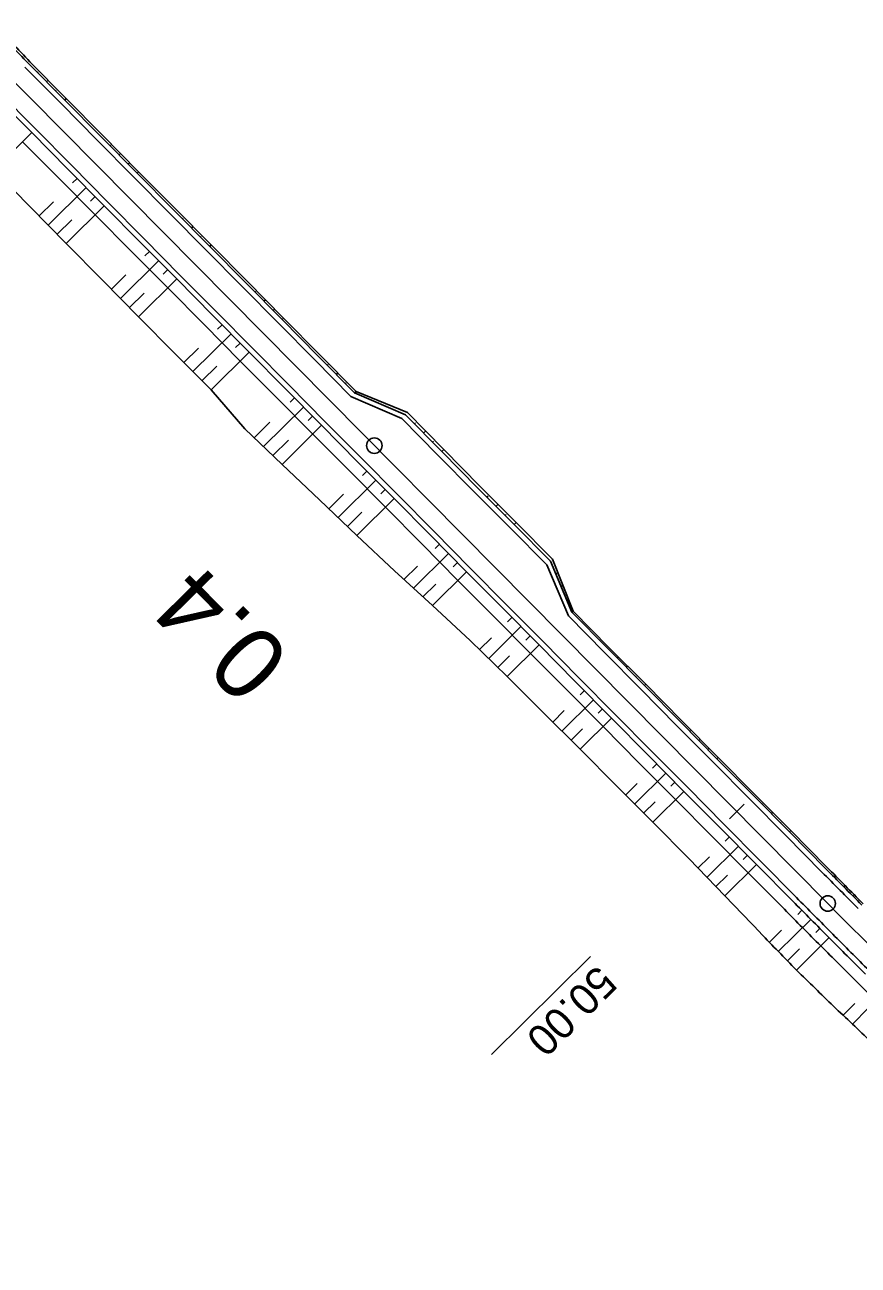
# Model space of a CAD drawing. Extents: x -481645 to -478728, y -1113199 to -1110710.
# Drawn here: x -481469.2 to -481388.3, y -1112946.4 to -1112826 of the extents above; entities that cross this region are included whole.
import ezdxf

# ---------------------------------------------------------------- set-up
doc = ezdxf.new("R2010")
doc.units = 0
for name, color, linetype in [('Vrstva 41', 7, 'Continuous'), ('Vrstva 42', 7, 'Continuous'), ('Vrstva 43', 7, 'Continuous'), ('Vrstva 44', 7, 'Continuous'), ('Vrstva 45', 7, 'Continuous'), ('Vrstva 46', 7, 'Continuous'), ('Vrstva 47', 7, 'Continuous'), ('Vrstva 48', 7, 'Continuous'), ('Vrstva 49', 7, 'Continuous'), ('Vrstva 50', 7, 'Continuous'), ('Vrstva 51', 7, 'Continuous')]:
    doc.layers.add(name, color=color, linetype=linetype)

msp = doc.modelspace()

# ---------------------------------------------------------------- linework, layer by layer
at = {"layer": 'Vrstva 41'}
msp.add_line((-481472.72, -1112829.04), (-481391.27, -1112911.27), dxfattribs=at)
msp.add_arc((-480680.81, -1112207.53), 1000, 224.72835, 227.63347, dxfattribs=at)
at = {"layer": 'Vrstva 42'}
for p, q in [((-481468.74, -1112829.57), (-481465.23, -1112833.13)), ((-481465.23, -1112833.13), (-481461.71, -1112836.68)), ((-481461.71, -1112836.68), (-481458.19, -1112840.23)), ((-481472.23, -1112840.07), (-481468.73, -1112843.63)), ((-481458.19, -1112840.23), (-481454.67, -1112843.78)), ((-481468.73, -1112843.63), (-481465.21, -1112847.19)), ((-481454.67, -1112843.78), (-481451.15, -1112847.33)), ((-481465.21, -1112847.19), (-481461.7, -1112850.75)), ((-481451.15, -1112847.33), (-481447.63, -1112850.89)), ((-481461.7, -1112850.75), (-481458.19, -1112854.31)), ((-481447.63, -1112850.89), (-481444.11, -1112854.44)), ((-481458.19, -1112854.31), (-481454.68, -1112857.87)), ((-481444.11, -1112854.44), (-481440.6, -1112858)), ((-481454.68, -1112857.87), (-481451.13, -1112861.39)), ((-481440.6, -1112858), (-481437.08, -1112861.55)), ((-481451.13, -1112861.39), (-481447.87, -1112865.2)), ((-481437.08, -1112861.55), (-481432.07, -1112863.62)), ((-481432.07, -1112863.62), (-481428.55, -1112867.18)), ((-481447.87, -1112865.2), (-481444.24, -1112868.64)), ((-481428.55, -1112867.18), (-481425.04, -1112870.74)), ((-481444.24, -1112868.64), (-481440.61, -1112872.09)), ((-481425.04, -1112870.74), (-481421.53, -1112874.29)), ((-481440.61, -1112872.09), (-481436.99, -1112875.53)), ((-481421.53, -1112874.29), (-481418.01, -1112877.85)), ((-481436.99, -1112875.53), (-481433.34, -1112878.96)), ((-481418.01, -1112877.85), (-481415.99, -1112882.89)), ((-481433.34, -1112878.96), (-481429.66, -1112882.35)), ((-481429.66, -1112882.35), (-481425.99, -1112885.75)), ((-481415.99, -1112882.89), (-481412.48, -1112886.44)), ((-481425.99, -1112885.75), (-481422.4, -1112889.23)), ((-481412.48, -1112886.44), (-481408.95, -1112889.99)), ((-481422.4, -1112889.23), (-481418.86, -1112892.77)), ((-481408.95, -1112889.99), (-481405.43, -1112893.54)), ((-481418.86, -1112892.77), (-481415.32, -1112896.29)), ((-481405.43, -1112893.54), (-481401.91, -1112897.09)), ((-481415.32, -1112896.29), (-481411.78, -1112899.83)), ((-481401.91, -1112897.09), (-481398.39, -1112900.64)), ((-481411.78, -1112899.83), (-481408.24, -1112903.36)), ((-481398.39, -1112900.64), (-481394.87, -1112904.19)), ((-481408.24, -1112903.36), (-481404.74, -1112906.93)), ((-481394.87, -1112904.19), (-481391.35, -1112907.74)), ((-481404.74, -1112906.93), (-481401.27, -1112910.53)), ((-481401.27, -1112910.53), (-481397.8, -1112914.13))]:
    msp.add_line(p, q, dxfattribs=at)
for centre, radius, start, end in [((-481543.12, -1112898.28), 101.26, 42.7309, 45.5735), ((-479258.59, -1110808.22), 2992.76, 224.55002, 224.64563), ((-479223.98, -1110817.5), 3020.16, 223.96459, 224.05976), ((-480692.76, -1112195.78), 1006.68, 225.82124, 226.10776), ((-480697.01, -1112191.86), 1006.58, 226.43672, 226.72327)]:
    msp.add_arc(centre, radius, start, end, dxfattribs=at)
at = {"layer": 'Vrstva 43'}
for p, q in [((-481469.46, -1112837.32), (-481465.93, -1112840.86)), ((-481465.93, -1112840.86), (-481462.41, -1112844.41)), ((-481462.41, -1112844.41), (-481458.89, -1112847.96)), ((-481458.89, -1112847.96), (-481455.36, -1112851.51)), ((-481455.36, -1112851.51), (-481451.84, -1112855.06)), ((-481451.84, -1112855.06), (-481448.32, -1112858.61)), ((-481448.32, -1112858.61), (-481444.8, -1112862.15)), ((-481444.8, -1112862.15), (-481441.27, -1112865.7)), ((-481441.27, -1112865.7), (-481437.75, -1112869.25)), ((-481437.75, -1112869.25), (-481434.23, -1112872.8)), ((-481434.23, -1112872.8), (-481430.7, -1112876.35)), ((-481430.7, -1112876.35), (-481427.18, -1112879.9)), ((-481427.18, -1112879.9), (-481423.66, -1112883.44)), ((-481423.66, -1112883.44), (-481420.14, -1112886.99)), ((-481420.14, -1112886.99), (-481416.61, -1112890.54)), ((-481416.61, -1112890.54), (-481413.09, -1112894.09)), ((-481413.09, -1112894.09), (-481409.57, -1112897.64)), ((-481409.57, -1112897.64), (-481406.04, -1112901.18)), ((-481406.04, -1112901.18), (-481402.52, -1112904.73)), ((-481402.52, -1112904.73), (-481399, -1112908.28)), ((-481399, -1112908.28), (-481395.48, -1112911.83))]:
    msp.add_line(p, q, dxfattribs=at)
for centre, radius, start, end in [((-479258.89, -1110791.49), 3010.13, 224.78127, 224.8766), ((-480681.63, -1112206.71), 1003.37, 224.93382, 225.2203), ((-480681.64, -1112206.71), 1003.37, 225.22065, 225.50713)]:
    msp.add_arc(centre, radius, start, end, dxfattribs=at)
at = {"layer": 'Vrstva 44'}
for p, q in [((-481468.89, -1112829.72), (-481465.37, -1112833.27)), ((-481472.08, -1112832.88), (-481468.57, -1112836.44)), ((-481465.37, -1112833.27), (-481461.85, -1112836.82)), ((-481468.57, -1112836.44), (-481465.05, -1112839.99)), ((-481461.85, -1112836.82), (-481458.33, -1112840.37)), ((-481465.05, -1112839.99), (-481461.53, -1112843.54)), ((-481458.33, -1112840.37), (-481454.81, -1112843.93)), ((-481461.53, -1112843.54), (-481458.01, -1112847.09)), ((-481454.81, -1112843.93), (-481451.29, -1112847.48)), ((-481458.01, -1112847.09), (-481454.49, -1112850.64)), ((-481451.29, -1112847.48), (-481447.78, -1112851.03)), ((-481454.49, -1112850.64), (-481450.97, -1112854.2)), ((-481447.78, -1112851.03), (-481444.26, -1112854.58)), ((-481450.97, -1112854.2), (-481447.45, -1112857.75)), ((-481444.26, -1112854.58), (-481440.74, -1112858.13)), ((-481447.45, -1112857.75), (-481443.93, -1112861.3)), ((-481440.74, -1112858.13), (-481437.22, -1112861.69)), ((-481443.93, -1112861.3), (-481440.42, -1112864.85)), ((-481437.22, -1112861.69), (-481432.28, -1112863.83)), ((-481432.28, -1112863.83), (-481428.76, -1112867.38)), ((-481440.42, -1112864.85), (-481436.9, -1112868.41)), ((-481428.76, -1112867.38), (-481425.24, -1112870.94)), ((-481436.9, -1112868.41), (-481433.38, -1112871.96)), ((-481425.24, -1112870.94), (-481421.72, -1112874.49)), ((-481433.38, -1112871.96), (-481429.86, -1112875.51)), ((-481421.72, -1112874.49), (-481418.2, -1112878.04)), ((-481429.86, -1112875.51), (-481426.34, -1112879.06)), ((-481418.2, -1112878.04), (-481416.11, -1112883)), ((-481426.34, -1112879.06), (-481422.82, -1112882.61)), ((-481422.82, -1112882.61), (-481419.3, -1112886.17)), ((-481416.11, -1112883), (-481412.59, -1112886.55)), ((-481419.3, -1112886.17), (-481415.79, -1112889.72)), ((-481412.59, -1112886.55), (-481409.07, -1112890.1)), ((-481415.79, -1112889.72), (-481412.27, -1112893.27)), ((-481409.07, -1112890.1), (-481405.55, -1112893.66)), ((-481412.27, -1112893.27), (-481408.75, -1112896.82)), ((-481405.55, -1112893.66), (-481402.03, -1112897.21)), ((-481408.75, -1112896.82), (-481405.23, -1112900.38)), ((-481402.03, -1112897.21), (-481398.51, -1112900.76)), ((-481405.23, -1112900.38), (-481401.71, -1112903.93)), ((-481398.51, -1112900.76), (-481394.99, -1112904.31)), ((-481401.71, -1112903.93), (-481398.19, -1112907.48)), ((-481394.99, -1112904.31), (-481391.48, -1112907.87)), ((-481398.19, -1112907.48), (-481394.67, -1112911.03))]:
    msp.add_line(p, q, dxfattribs=at)
for centre, radius, start, end in [((-481542.36, -1112899.2), 101.12, 43.4016, 46.2464), ((-479264.4, -1110801.9), 2993.25, 224.71435, 224.80996), ((-479258.01, -1110795.56), 3006.75, 224.71454, 224.80993), ((-480680.81, -1112207.53), 1002.25, 224.8676, 225.15408)]:
    msp.add_arc(centre, radius, start, end, dxfattribs=at)
at = {"layer": 'Vrstva 45'}
for p, q in [((-481469.24, -1112830.07), (-481465.72, -1112833.62)), ((-481471.73, -1112832.53), (-481468.21, -1112836.08)), ((-481465.72, -1112833.62), (-481462.21, -1112837.17)), ((-481468.21, -1112836.08), (-481464.69, -1112839.64)), ((-481462.21, -1112837.17), (-481458.69, -1112840.73)), ((-481464.69, -1112839.64), (-481461.17, -1112843.19)), ((-481458.69, -1112840.73), (-481455.17, -1112844.28)), ((-481461.17, -1112843.19), (-481457.65, -1112846.74)), ((-481455.17, -1112844.28), (-481451.65, -1112847.83)), ((-481457.65, -1112846.74), (-481454.14, -1112850.29)), ((-481451.65, -1112847.83), (-481448.13, -1112851.38)), ((-481454.14, -1112850.29), (-481450.62, -1112853.84)), ((-481448.13, -1112851.38), (-481444.61, -1112854.93)), ((-481450.62, -1112853.84), (-481447.1, -1112857.4)), ((-481444.61, -1112854.93), (-481441.09, -1112858.49)), ((-481447.1, -1112857.4), (-481443.58, -1112860.95)), ((-481441.09, -1112858.49), (-481437.57, -1112862.04)), ((-481443.58, -1112860.95), (-481440.06, -1112864.5)), ((-481437.57, -1112862.04), (-481432.63, -1112864.18)), ((-481440.06, -1112864.5), (-481436.54, -1112868.05)), ((-481432.63, -1112864.18), (-481429.12, -1112867.74)), ((-481429.12, -1112867.74), (-481425.6, -1112871.29)), ((-481436.54, -1112868.05), (-481433.02, -1112871.61)), ((-481425.6, -1112871.29), (-481422.08, -1112874.84)), ((-481433.02, -1112871.61), (-481429.5, -1112875.16)), ((-481422.08, -1112874.84), (-481418.56, -1112878.39)), ((-481429.5, -1112875.16), (-481425.99, -1112878.71)), ((-481418.56, -1112878.39), (-481416.46, -1112883.35)), ((-481425.99, -1112878.71), (-481422.47, -1112882.26)), ((-481422.47, -1112882.26), (-481418.95, -1112885.81)), ((-481416.46, -1112883.35), (-481412.94, -1112886.9)), ((-481418.95, -1112885.81), (-481415.43, -1112889.37)), ((-481412.94, -1112886.9), (-481409.42, -1112890.46)), ((-481415.43, -1112889.37), (-481411.91, -1112892.92)), ((-481409.42, -1112890.46), (-481405.91, -1112894.01)), ((-481411.91, -1112892.92), (-481408.39, -1112896.47)), ((-481405.91, -1112894.01), (-481402.39, -1112897.56)), ((-481408.39, -1112896.47), (-481404.87, -1112900.02)), ((-481402.39, -1112897.56), (-481398.87, -1112901.11)), ((-481404.87, -1112900.02), (-481401.35, -1112903.58)), ((-481398.87, -1112901.11), (-481395.35, -1112904.67)), ((-481401.35, -1112903.58), (-481397.84, -1112907.13)), ((-481395.35, -1112904.67), (-481391.83, -1112908.22)), ((-481397.84, -1112907.13), (-481394.32, -1112910.68))]:
    msp.add_line(p, q, dxfattribs=at)
for centre, radius, start, end in [((-479263.69, -1110801.19), 2994.75, 224.71438, 224.80995), ((-479258.72, -1110796.26), 3005.25, 224.71452, 224.80993), ((-480680.81, -1112207.53), 1001.75, 224.8676, 225.15408)]:
    msp.add_arc(centre, radius, start, end, dxfattribs=at)
at = {"layer": 'Vrstva 46'}
for p, q in [((-481469.24, -1112830.07), (-481465.72, -1112833.62)), ((-481471.73, -1112832.53), (-481468.21, -1112836.08)), ((-481465.72, -1112833.62), (-481462.21, -1112837.17)), ((-481468.21, -1112836.08), (-481464.69, -1112839.64)), ((-481462.21, -1112837.17), (-481458.69, -1112840.73)), ((-481464.69, -1112839.64), (-481461.17, -1112843.19)), ((-481458.69, -1112840.73), (-481455.17, -1112844.28)), ((-481461.17, -1112843.19), (-481457.65, -1112846.74)), ((-481455.17, -1112844.28), (-481451.65, -1112847.83)), ((-481457.65, -1112846.74), (-481454.14, -1112850.29)), ((-481451.65, -1112847.83), (-481448.13, -1112851.38)), ((-481454.14, -1112850.29), (-481450.62, -1112853.84)), ((-481448.13, -1112851.38), (-481444.61, -1112854.93)), ((-481450.62, -1112853.84), (-481447.1, -1112857.4)), ((-481444.61, -1112854.93), (-481441.09, -1112858.49)), ((-481447.1, -1112857.4), (-481443.58, -1112860.95)), ((-481441.09, -1112858.49), (-481437.57, -1112862.04)), ((-481443.58, -1112860.95), (-481440.06, -1112864.5)), ((-481437.57, -1112862.04), (-481432.63, -1112864.18)), ((-481440.06, -1112864.5), (-481436.54, -1112868.05)), ((-481432.63, -1112864.18), (-481429.12, -1112867.74)), ((-481429.12, -1112867.74), (-481425.6, -1112871.29)), ((-481436.54, -1112868.05), (-481433.02, -1112871.61)), ((-481425.6, -1112871.29), (-481422.08, -1112874.84)), ((-481433.02, -1112871.61), (-481429.5, -1112875.16)), ((-481422.08, -1112874.84), (-481418.56, -1112878.39)), ((-481429.5, -1112875.16), (-481425.99, -1112878.71)), ((-481418.56, -1112878.39), (-481416.46, -1112883.35)), ((-481425.99, -1112878.71), (-481422.47, -1112882.26)), ((-481422.47, -1112882.26), (-481418.95, -1112885.81)), ((-481416.46, -1112883.35), (-481412.94, -1112886.9)), ((-481418.95, -1112885.81), (-481415.43, -1112889.37)), ((-481412.94, -1112886.9), (-481409.42, -1112890.46)), ((-481415.43, -1112889.37), (-481411.91, -1112892.92)), ((-481409.42, -1112890.46), (-481405.91, -1112894.01)), ((-481411.91, -1112892.92), (-481408.39, -1112896.47)), ((-481405.91, -1112894.01), (-481402.39, -1112897.56)), ((-481408.39, -1112896.47), (-481404.87, -1112900.02)), ((-481402.39, -1112897.56), (-481398.87, -1112901.11)), ((-481404.87, -1112900.02), (-481401.35, -1112903.58)), ((-481398.87, -1112901.11), (-481395.35, -1112904.67)), ((-481401.35, -1112903.58), (-481397.84, -1112907.13)), ((-481395.35, -1112904.67), (-481391.83, -1112908.22)), ((-481397.84, -1112907.13), (-481394.32, -1112910.68))]:
    msp.add_line(p, q, dxfattribs=at)
for centre, radius, start, end in [((-479263.69, -1110801.19), 2994.75, 224.71438, 224.80995), ((-479258.72, -1110796.26), 3005.25, 224.71452, 224.80993), ((-480680.81, -1112207.53), 1001.75, 224.8676, 225.15408)]:
    msp.add_arc(centre, radius, start, end, dxfattribs=at)
at = {"layer": 'Vrstva 47'}
for p, q in [((-481400.82, -1112903.05), (-481399.4, -1112901.64)), ((-481414.32, -1112916.42), (-481423.91, -1112925.92))]:
    msp.add_line(p, q, dxfattribs=at)
at = {"layer": 'Vrstva 48'}
msp.add_circle((-481391.27, -1112911.27), 0.75, dxfattribs=at)
at = {"layer": 'Vrstva 49'}
msp.add_circle((-481435.3, -1112866.82), 0.75, dxfattribs=at)
at = {"layer": 'Vrstva 50'}
for p, q in [((-481468.01, -1112830.6), (-481467.94, -1112830.53)), ((-481467.86, -1112830.46), (-481467.86, -1112830.46)), ((-481467.13, -1112831.49), (-481466.98, -1112831.35)), ((-481466.25, -1112832.38), (-481466.18, -1112832.31)), ((-481466.1, -1112832.24), (-481466.1, -1112832.24)), ((-481465.37, -1112833.27), (-481465.23, -1112833.13)), ((-481460.97, -1112837.71), (-481460.9, -1112837.64)), ((-481460.83, -1112837.56), (-481460.83, -1112837.56)), ((-481460.09, -1112838.6), (-481459.95, -1112838.45)), ((-481459.21, -1112839.49), (-481459.14, -1112839.41)), ((-481459.07, -1112839.34), (-481459.07, -1112839.34)), ((-481458.33, -1112840.37), (-481458.19, -1112840.23)), ((-481453.93, -1112844.81), (-481453.86, -1112844.74)), ((-481453.79, -1112844.67), (-481453.79, -1112844.67)), ((-481453.05, -1112845.7), (-481452.91, -1112845.56)), ((-481452.17, -1112846.59), (-481452.1, -1112846.52)), ((-481452.03, -1112846.45), (-481452.03, -1112846.45)), ((-481451.29, -1112847.48), (-481451.15, -1112847.33)), ((-481446.9, -1112851.92), (-481446.82, -1112851.85)), ((-481446.75, -1112851.77), (-481446.75, -1112851.77)), ((-481446.02, -1112852.81), (-481445.87, -1112852.66)), ((-481445.14, -1112853.69), (-481445.06, -1112853.62)), ((-481444.99, -1112853.55), (-481444.99, -1112853.55)), ((-481444.26, -1112854.58), (-481444.11, -1112854.44)), ((-481439.86, -1112859.02), (-481439.79, -1112858.95)), ((-481439.72, -1112858.88), (-481439.72, -1112858.88)), ((-481438.98, -1112859.91), (-481438.84, -1112859.77)), ((-481438.1, -1112860.8), (-481438.03, -1112860.73)), ((-481437.96, -1112860.66), (-481437.96, -1112860.66)), ((-481437.22, -1112861.69), (-481437.08, -1112861.55)), ((-481431.4, -1112864.72), (-481431.29, -1112864.61)), ((-481431.19, -1112864.51), (-481431.19, -1112864.51)), ((-481430.52, -1112865.61), (-481430.31, -1112865.4)), ((-481429.64, -1112866.5), (-481429.54, -1112866.39)), ((-481429.43, -1112866.29), (-481429.43, -1112866.29)), ((-481428.76, -1112867.38), (-481428.55, -1112867.18)), ((-481424.36, -1112871.82), (-481424.26, -1112871.72)), ((-481424.16, -1112871.62), (-481424.16, -1112871.62)), ((-481423.48, -1112872.71), (-481423.28, -1112872.51)), ((-481422.6, -1112873.6), (-481422.5, -1112873.5)), ((-481422.4, -1112873.4), (-481422.4, -1112873.4)), ((-481421.72, -1112874.49), (-481421.53, -1112874.29)), ((-481417.68, -1112879.28), (-481417.59, -1112879.19)), ((-481417.51, -1112879.11), (-481417.51, -1112879.11)), ((-481417.16, -1112880.52), (-481417, -1112880.37)), ((-481416.63, -1112881.76), (-481416.57, -1112881.69)), ((-481416.5, -1112881.63), (-481416.5, -1112881.63)), ((-481416.11, -1112883), (-481415.99, -1112882.89)), ((-481411.71, -1112887.44), (-481411.65, -1112887.38)), ((-481411.6, -1112887.33), (-481411.6, -1112887.33)), ((-481410.83, -1112888.33), (-481410.72, -1112888.22)), ((-481409.95, -1112889.22), (-481409.89, -1112889.16)), ((-481409.83, -1112889.1), (-481409.83, -1112889.1)), ((-481409.07, -1112890.1), (-481408.95, -1112889.99)), ((-481404.67, -1112894.54), (-481404.61, -1112894.49)), ((-481404.55, -1112894.43), (-481404.55, -1112894.43)), ((-481403.79, -1112895.43), (-481403.67, -1112895.32)), ((-481402.91, -1112896.32), (-481402.85, -1112896.26)), ((-481402.79, -1112896.2), (-481402.79, -1112896.2)), ((-481402.03, -1112897.21), (-481401.91, -1112897.09)), ((-481397.63, -1112901.65), (-481397.57, -1112901.59)), ((-481397.51, -1112901.53), (-481397.51, -1112901.53)), ((-481396.75, -1112902.54), (-481396.63, -1112902.42)), ((-481395.87, -1112903.43), (-481395.81, -1112903.36)), ((-481395.75, -1112903.3), (-481395.75, -1112903.3)), ((-481394.99, -1112904.31), (-481394.87, -1112904.19)), ((-481390.6, -1112908.75), (-481390.53, -1112908.69)), ((-481390.47, -1112908.63), (-481390.47, -1112908.63)), ((-481389.72, -1112909.64), (-481389.6, -1112909.52)), ((-481388.84, -1112910.53), (-481388.78, -1112910.47)), ((-481388.72, -1112910.41), (-481388.72, -1112910.41))]:
    msp.add_line(p, q, dxfattribs=at)
at = {"layer": 'Vrstva 51'}
for p, q in [((-481468.57, -1112836.44), (-481472.23, -1112840.07)), ((-481464.17, -1112840.88), (-481464.61, -1112841.31)), ((-481463.29, -1112841.76), (-481466.97, -1112845.41)), ((-481466.45, -1112843.14), (-481467.85, -1112844.52)), ((-481461.53, -1112843.54), (-481465.21, -1112847.19)), ((-481462.41, -1112842.65), (-481462.85, -1112843.09)), ((-481464.69, -1112844.91), (-481466.09, -1112846.3)), ((-481457.13, -1112847.98), (-481457.57, -1112848.41)), ((-481456.25, -1112848.87), (-481459.95, -1112852.53)), ((-481459.42, -1112850.25), (-481460.83, -1112851.64)), ((-481454.49, -1112850.64), (-481458.19, -1112854.31)), ((-481455.37, -1112849.76), (-481455.81, -1112850.19)), ((-481457.66, -1112852.02), (-481459.07, -1112853.42)), ((-481450.09, -1112855.08), (-481450.53, -1112855.51)), ((-481449.21, -1112855.97), (-481452.91, -1112859.63)), ((-481448.33, -1112856.86), (-481448.77, -1112857.29)), ((-481452.38, -1112857.35), (-481453.8, -1112858.75)), ((-481447.45, -1112857.75), (-481451.13, -1112861.39)), ((-481450.61, -1112859.12), (-481452.02, -1112860.51)), ((-481443.05, -1112862.19), (-481443.48, -1112862.61)), ((-481442.17, -1112863.08), (-481446.05, -1112866.92)), ((-481441.29, -1112863.97), (-481441.73, -1112864.39)), ((-481445.44, -1112864.55), (-481446.96, -1112866.06)), ((-481440.42, -1112864.85), (-481444.24, -1112868.64)), ((-481443.65, -1112866.3), (-481445.15, -1112867.78)), ((-481436.02, -1112869.29), (-481436.44, -1112869.72)), ((-481435.14, -1112870.18), (-481438.8, -1112873.81)), ((-481434.26, -1112871.07), (-481434.68, -1112871.49)), ((-481438.29, -1112871.54), (-481439.71, -1112872.95)), ((-481433.38, -1112871.96), (-481436.99, -1112875.53)), ((-481436.5, -1112873.29), (-481437.89, -1112874.67)), ((-481428.1, -1112877.29), (-481431.5, -1112880.66)), ((-481428.98, -1112876.4), (-481429.4, -1112876.82)), ((-481431.12, -1112878.52), (-481432.42, -1112879.81)), ((-481427.22, -1112878.17), (-481427.64, -1112878.59)), ((-481426.34, -1112879.06), (-481429.66, -1112882.35)), ((-481429.32, -1112880.26), (-481430.58, -1112881.51)), ((-481421.06, -1112884.39), (-481424.19, -1112887.49)), ((-481421.94, -1112883.5), (-481422.36, -1112883.92)), ((-481423.93, -1112885.48), (-481425.09, -1112886.62)), ((-481420.18, -1112885.28), (-481420.6, -1112885.69)), ((-481419.3, -1112886.17), (-481422.4, -1112889.23)), ((-481422.16, -1112887.23), (-481423.3, -1112888.36)), ((-481414.91, -1112890.61), (-481415.32, -1112891.02)), ((-481414.03, -1112891.5), (-481417.09, -1112894.53)), ((-481416.85, -1112892.54), (-481417.97, -1112893.65)), ((-481413.15, -1112892.38), (-481413.56, -1112892.79)), ((-481412.27, -1112893.27), (-481415.32, -1112896.29)), ((-481415.09, -1112894.31), (-481416.2, -1112895.41)), ((-481407.87, -1112897.71), (-481408.28, -1112898.12)), ((-481406.99, -1112898.6), (-481410.01, -1112901.59)), ((-481409.79, -1112899.62), (-481410.89, -1112900.71)), ((-481406.11, -1112899.49), (-481406.52, -1112899.89)), ((-481408.03, -1112901.39), (-481409.12, -1112902.48)), ((-481405.23, -1112900.38), (-481408.24, -1112903.36)), ((-481400.83, -1112904.82), (-481401.24, -1112905.22)), ((-481399.95, -1112905.7), (-481403.01, -1112908.73)), ((-481402.76, -1112906.73), (-481403.88, -1112907.83)), ((-481398.19, -1112907.48), (-481401.27, -1112910.53)), ((-481399.07, -1112906.59), (-481399.48, -1112906.99)), ((-481401.01, -1112908.51), (-481402.14, -1112909.63)), ((-481393.79, -1112911.92), (-481394.19, -1112912.32)), ((-481392.91, -1112912.81), (-481396.07, -1112915.93)), ((-481395.76, -1112913.87), (-481396.93, -1112915.03)), ((-481391.15, -1112914.59), (-481394.32, -1112917.74)), ((-481392.03, -1112913.7), (-481392.43, -1112914.09)), ((-481394.01, -1112915.66), (-481395.19, -1112916.84)), ((-481385.83, -1112919.89), (-481388.87, -1112922.97)), ((-481388.64, -1112920.96), (-481389.78, -1112922.11))]:
    msp.add_line(p, q, dxfattribs=at)

# ---------------------------------------------------------------- texts
at = {"layer": 'Vrstva 47'}
msp.add_text('50.00', height=3, rotation=224.7284, dxfattribs=at).set_placement((-481413.62, -1112917.13))
at = {"layer": 'Vrstva 49'}
msp.add_text('0.4', height=7, rotation=134.6827, dxfattribs=at).set_placement((-481443.15, -1112887.33))

doc.saveas('drawing.dxf')
